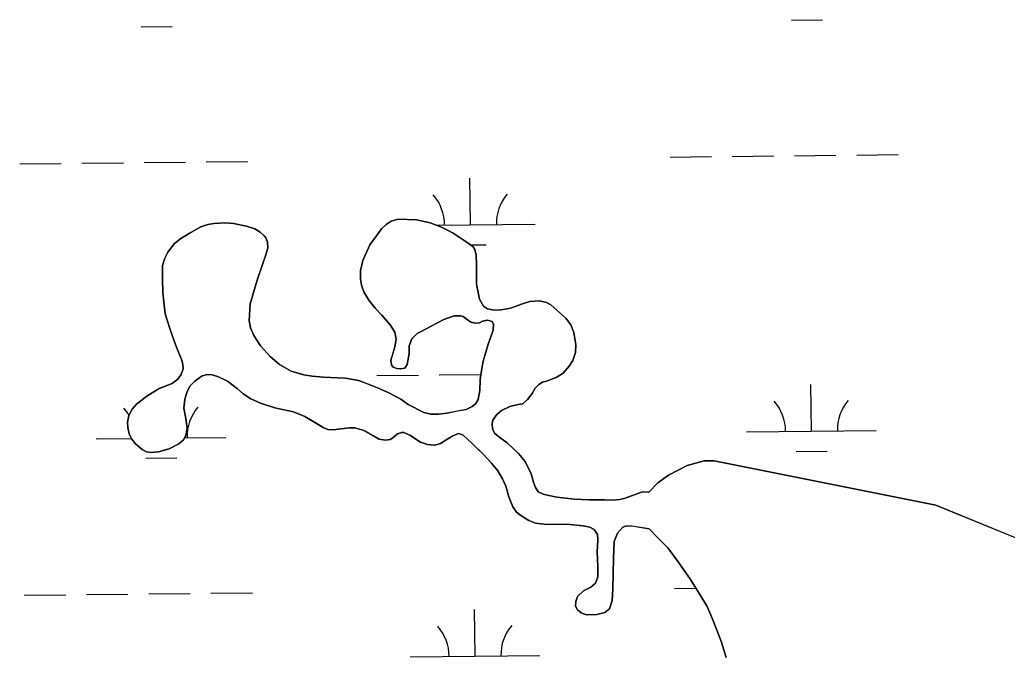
# Model space of a CAD drawing. Extents: x 3734862 to 3772949, y 391520 to 417239.
# Drawn here: x 3763949 to 3764712, y 411090 to 411582 of the extents above; entities that cross this region are included whole.
import ezdxf

# ---------------------------------------------------------------- set-up
doc = ezdxf.new("R2010")
doc.units = 0
doc.layers.add('V-TOPO-SHOR', color=7, linetype='Continuous')
doc.layers.add('V-WETL-SWMP', color=7, linetype='Continuous')

msp = doc.modelspace()

# ---------------------------------------------------------------- linework, layer by layer
at = {"layer": 'V-TOPO-SHOR'}
for p, q in [((3764450.19, 411230.24), (3764464.55, 411237.75)), ((3764464.55, 411237.75), (3764477.69, 411241.28)), ((3764477.69, 411241.28), (3764485.26, 411241.25)), ((3764485.26, 411241.25), (3764656.54, 411207.05)), ((3764441.81, 411224.3), (3764450.19, 411230.24)), ((3764435.02, 411217.17), (3764441.81, 411224.3)), ((3764656.54, 411207.05), (3764785.56, 411154.23)), ((3764442.05, 411181.72), (3764435.31, 411188.91)), ((3764449.58, 411174.13), (3764442.05, 411181.72)), ((3764457.5, 411163.35), (3764449.58, 411174.13)), ((3764467, 411149.79), (3764457.5, 411163.35)), ((3764475.71, 411136.22), (3764467, 411149.79)), ((3764480.06, 411129.04), (3764475.71, 411136.22)), ((3764484.79, 411117.48), (3764480.06, 411129.04)), ((3764491.09, 411101.54), (3764484.79, 411117.48)), ((3764494.63, 411089.59), (3764491.09, 411101.54))]:
    msp.add_line(p, q, dxfattribs=at)
for points in [[(3764237.71, 411313.65), (3764236.33, 411315.34), (3764235.84, 411318.83), (3764237.05, 411322.9), (3764239.06, 411329.35), (3764240.08, 411335.12), (3764239.01, 411340.59), (3764235.35, 411346.27), (3764228.92, 411353.65), (3764223.77, 411359.15), (3764218.82, 411365.33), (3764214.96, 411371.71), (3764213.1, 411376.88), (3764212.32, 411381.36), (3764212.44, 411388.02), (3764214.36, 411395.87), (3764219.68, 411407.98), (3764224.67, 411414.82), (3764228.77, 411420.17), (3764232.17, 411423.54), (3764236.05, 411426.22), (3764241.53, 411427.68), (3764255.54, 411427.13), (3764266.27, 411424.91), (3764274.91, 411421.59), (3764279.68, 411419.29), (3764283.84, 411416.88), (3764295.45, 411409.28), (3764299.51, 411406.38), (3764300.7, 411404.19), (3764301.58, 411400.02), (3764301.95, 411392.95), (3764301.92, 411384.1), (3764302.09, 411377.54), (3764303.16, 411371.27), (3764304.23, 411366.1), (3764307.3, 411360.61), (3764310.57, 411358.42), (3764315.64, 411357.5), (3764320.91, 411357.68), (3764328.17, 411359.15), (3764337.43, 411362.39), (3764343.1, 411364.16), (3764350.47, 411364.83), (3764355.93, 411363.42), (3764359.3, 411361.61), (3764370.9, 411351.33), (3764374.76, 411346.24), (3764377.02, 411340.27), (3764378.57, 411330.82), (3764378.35, 411324.75), (3764376.34, 411318.69), (3764373.44, 411314.43), (3764368.85, 411308.98), (3764363.37, 411305.62), (3764356.1, 411302.76), (3764352.81, 411301.88), (3764350.02, 411300.3), (3764347.13, 411297.42), (3764344.92, 411293.16), (3764341.43, 411288.5), (3764337.64, 411285.33), (3764334.05, 411284.65), (3764327.78, 411283.18), (3764321.31, 411280.02)], [(3764036.05, 411258.14), (3764033.98, 411262.02), (3764032.8, 411267), (3764032.62, 411271.17), (3764033.54, 411276.34), (3764036.14, 411281.2), (3764039.63, 411284.97), (3764047.51, 411291.2), (3764057.08, 411297.03), (3764061.26, 411298.71), (3764067.04, 411301.07), (3764071.53, 411304.34), (3764074.02, 411307.81), (3764075.53, 411312.38), (3764075.25, 411315.56), (3764074.56, 411319.04), (3764070.82, 411328.1), (3764067.67, 411336.67), (3764065.31, 411343.34), (3764061.67, 411354.59), (3764059.94, 411370.8), (3764059.59, 411381.94), (3764059.73, 411392.08), (3764061.34, 411397.74), (3764063.64, 411402.31), (3764068.84, 411409.05), (3764073.83, 411412.71), (3764081.5, 411417.35), (3764089.27, 411421.7), (3764094.65, 411423.67), (3764099.62, 411424.45), (3764107.68, 411424.91), (3764114.34, 411424.39), (3764124.47, 411422.36), (3764130.83, 411420.15), (3764134.9, 411417.55), (3764138.07, 411414.95), (3764139.35, 411413.26), (3764140.63, 411409.97), (3764141.02, 411405.69), (3764139.41, 411400.23), (3764137.7, 411395.17), (3764132.67, 411380.57), (3764127.23, 411362.49), (3764126.58, 411349.17), (3764127.56, 411343.9), (3764130.02, 411337.92), (3764135.36, 411329.95), (3764142.79, 411321.86), (3764149.82, 411315.67), (3764159.05, 411310.37), (3764168.68, 411307.75), (3764175.24, 411306.63), (3764183.79, 411305.9), (3764194.63, 411305.26), (3764200.99, 411305.14), (3764211.02, 411303.31), (3764215.99, 411301.4), (3764225.62, 411297.59), (3764234.26, 411293.88), (3764243.58, 411288.77), (3764249.24, 411284.77), (3764261.24, 411278.56), (3764266.71, 411277.25), (3764272.58, 411277.32), (3764279.24, 411278.19), (3764287.2, 411279.75), (3764294.07, 411281.02), (3764298.65, 411283.09), (3764301.54, 411285.47), (3764303.25, 411288.64), (3764304.56, 411295.6), (3764304.79, 411304.15), (3764305.81, 411310.9), (3764307.13, 411318.06), (3764308.54, 411323.42), (3764310.96, 411331.37), (3764314.88, 411342.19), (3764315.1, 411346.47), (3764314.11, 411348.66), (3764310.34, 411349.77), (3764306.66, 411349.09), (3764304.36, 411347.7), (3764301.08, 411347.42), (3764297.6, 411348.23), (3764294.83, 411350.42), (3764291.65, 411352.62), (3764289.57, 411353.03), (3764284.69, 411353.05), (3764276.63, 411350.39), (3764266.87, 411345.16), (3764258.7, 411340.91), (3764256.11, 411339.43), (3764252.11, 411335.47), (3764250, 411330.01), (3764249.88, 411324.14), (3764248.46, 411315.7), (3764246.66, 411312.72), (3764243.27, 411312.14), (3764240.39, 411312.55), (3764237.71, 411313.65)], [(3764208.1, 411266.83), (3764203.93, 411266.85), (3764197.16, 411265.98), (3764191.29, 411265.2), (3764187.12, 411265.42), (3764183.54, 411267.12), (3764178.29, 411270.32), (3764169.46, 411275.63), (3764160.72, 411279.14), (3764150.98, 411281.17), (3764146.41, 411282.08), (3764135.19, 411285.8), (3764127.75, 411289.01), (3764121.79, 411293.11), (3764117.53, 411296.9), (3764109.7, 411302.8), (3764102.75, 411306.21), (3764097.89, 411307.72), (3764094.31, 411307.83), (3764090.33, 411306.75), (3764084.64, 411302.8), (3764081.05, 411299.23), (3764078.65, 411294.76), (3764076.84, 411288.91), (3764076.11, 411281.85), (3764077.58, 411273.99), (3764078.74, 411266.33), (3764077.72, 411260.76), (3764075.92, 411257.39), (3764072.13, 411254.42), (3764064.66, 411250.47), (3764056.5, 411248.31), (3764051.02, 411247.84), (3764047.25, 411248.15), (3764043.97, 411250.05), (3764038.92, 411254.54), (3764036.05, 411258.14)], [(3764321.31, 411280.02), (3764317.72, 411277.15), (3764314.62, 411272.59), (3764314.11, 411270.11), (3764314.39, 411265.93), (3764315.97, 411262.74), (3764320.33, 411258.95), (3764325.39, 411255.35), (3764329.75, 411251.25), (3764334.31, 411246.86), (3764339.55, 411240.88), (3764344.19, 411231.31), (3764346.06, 411224.74), (3764347.43, 411220.86), (3764349.61, 411217.47), (3764353.48, 411215.47), (3764357.75, 411214.56), (3764363.91, 411213.34), (3764377.63, 411211.7), (3764388.76, 411211.26), (3764395.23, 411211.23), (3764401.09, 411211.31), (3764407.06, 411211.09), (3764412.53, 411211.47), (3764416.81, 411212.54), (3764421.69, 411214.31), (3764430.15, 411217.27), (3764435.02, 411217.17)], [(3764435.31, 411188.91), (3764421.79, 411191.04), (3764416.92, 411190.97), (3764414.93, 411190.08), (3764410.84, 411185.62), (3764408.33, 411178.97), (3764407.78, 411165.94), (3764407.19, 411142.68), (3764406.76, 411133.63), (3764404.65, 411127.27), (3764400.96, 411124.41), (3764394.89, 411122.74), (3764386.93, 411122.57), (3764382.86, 411124.18), (3764379.89, 411126.48), (3764378.41, 411129.17), (3764378.62, 411132.94), (3764379.83, 411136.62), (3764384.52, 411140.97), (3764390.29, 411143.84), (3764393.69, 411146.9), (3764395.6, 411151.77), (3764395.53, 411159.73), (3764395.17, 411170.76), (3764395.7, 411180.51), (3764395.42, 411184.39), (3764392.85, 411188.27), (3764389.48, 411190.17), (3764384.31, 411191.29), (3764374.27, 411192.12), (3764365.52, 411192.55), (3764356.27, 411192.29), (3764347.53, 411193.32), (3764342.27, 411195.33), (3764336.12, 411199.23), (3764332.84, 411201.63), (3764329.88, 411205.72), (3764326.92, 411213.58), (3764324.57, 411221.74), (3764322, 411227.52), (3764318.54, 411233.6), (3764313.6, 411239.58), (3764307.26, 411246.27), (3764301.81, 411251.66), (3764298.44, 411255.05), (3764291.7, 411261.04), (3764289.22, 411262.05), (3764288.03, 411262.35), (3764283.65, 411260.68), (3764279.76, 411258.3), (3764274.08, 411254.55), (3764269.9, 411253.37), (3764264.04, 411253.89), (3764258.77, 411255.6), (3764250.64, 411261.2), (3764245.77, 411263.11), (3764244.18, 411263.21), (3764240.9, 411262.13), (3764237.31, 411259.16), (3764235.21, 411257.68), (3764231.63, 411257.2), (3764226.96, 411258.11), (3764222, 411260.91), (3764215.35, 411264.61), (3764208.1, 411266.83)], [(3764435.02, 411217.17), (3764441.81, 411224.3), (3764450.19, 411230.24), (3764464.55, 411237.75), (3764477.69, 411241.28), (3764485.26, 411241.25)], [(3764494.63, 411089.59), (3764491.09, 411101.54), (3764484.79, 411117.48), (3764480.06, 411129.04), (3764475.71, 411136.22), (3764467, 411149.79), (3764457.5, 411163.35), (3764449.58, 411174.13), (3764442.05, 411181.72), (3764435.31, 411188.91)]]:
    msp.add_lwpolyline(points, dxfattribs=at)
at = {"layer": 'V-WETL-SWMP'}
for p, q in [((3764545.09, 411581.25), (3764569.09, 411581.5)), ((3764043.21, 411575.95), (3764067.21, 411576.2)), ((3764451.36, 411475.61), (3764483.36, 411475.95)), ((3764499.36, 411476.12), (3764531.36, 411476.46)), ((3764547.36, 411476.63), (3764579.35, 411476.97)), ((3764595.35, 411477.14), (3764627.35, 411477.47)), ((3763949.48, 411470.31), (3763981.48, 411470.65)), ((3763997.48, 411470.82), (3764029.48, 411471.16)), ((3764045.48, 411471.33), (3764077.47, 411471.67)), ((3764093.47, 411471.83), (3764125.47, 411472.17)), ((3764297.31, 411423.24), (3764296.93, 411459.24)), ((3764271.33, 411422.97), (3764347.31, 411423.77)), ((3764297.51, 411407.81), (3764309.48, 411407.94)), ((3764225.13, 411307.04), (3764257.13, 411307.38)), ((3764273.13, 411307.55), (3764305.12, 411307.89)), ((3764560.44, 411264.15), (3764560.06, 411300.15)), ((3764510.45, 411263.62), (3764610.44, 411264.68)), ((3764008.57, 411258.32), (3764035.8, 411258.61)), ((3764076.8, 411259.04), (3764108.56, 411259.38)), ((3764548.61, 411248.59), (3764572.61, 411248.85)), ((3764046.73, 411243.29), (3764070.73, 411243.55)), ((3763952.99, 411137.66), (3763984.99, 411137.99)), ((3764000.99, 411138.16), (3764032.99, 411138.5)), ((3764048.99, 411138.67), (3764080.99, 411139.01)), ((3764096.99, 411139.18), (3764128.98, 411139.52)), ((3764454.87, 411142.96), (3764471.27, 411143.13)), ((3764300.83, 411090.59), (3764300.45, 411126.58)), ((3764250.83, 411090.06), (3764350.82, 411091.11))]:
    msp.add_line(p, q, dxfattribs=at)
for points in [[(3764785.57, 411154.23), (3764656.54, 411207.05), (3764485.26, 411241.25), (3764477.69, 411241.28), (3764464.55, 411237.75), (3764450.19, 411230.24), (3764441.81, 411224.3), (3764435.02, 411217.17), (3764430.15, 411217.27), (3764416.81, 411212.54), (3764412.53, 411211.47), (3764407.06, 411211.09), (3764401.09, 411211.31), (3764388.76, 411211.26), (3764377.63, 411211.7), (3764363.91, 411213.34), (3764357.75, 411214.56), (3764353.48, 411215.47), (3764349.61, 411217.47), (3764347.43, 411220.86), (3764346.06, 411224.74), (3764344.19, 411231.31), (3764339.55, 411240.88), (3764334.31, 411246.86), (3764325.39, 411255.35), (3764320.33, 411258.95), (3764315.97, 411262.74), (3764314.39, 411265.93), (3764314.11, 411270.11), (3764314.62, 411272.59), (3764317.72, 411277.15), (3764321.31, 411280.02), (3764327.78, 411283.18), (3764334.05, 411284.65), (3764337.64, 411285.33), (3764341.43, 411288.5), (3764344.92, 411293.16), (3764347.13, 411297.42), (3764350.02, 411300.3), (3764352.81, 411301.88), (3764356.1, 411302.76), (3764363.37, 411305.62), (3764368.85, 411308.98), (3764373.44, 411314.43), (3764376.34, 411318.69), (3764378.35, 411324.75), (3764378.58, 411330.81), (3764377.02, 411340.27), (3764374.76, 411346.24), (3764370.9, 411351.33), (3764359.3, 411361.61), (3764355.93, 411363.42), (3764350.46, 411364.83), (3764343.1, 411364.16), (3764337.43, 411362.39), (3764328.17, 411359.15), (3764320.91, 411357.68), (3764315.64, 411357.5), (3764310.57, 411358.42), (3764307.29, 411360.62), (3764304.23, 411366.1), (3764303.16, 411371.27), (3764302.09, 411377.54), (3764301.92, 411384.1), (3764301.95, 411392.95), (3764301.58, 411400.01), (3764300.7, 411404.19), (3764299.51, 411406.39), (3764295.45, 411409.28), (3764283.84, 411416.89), (3764279.68, 411419.29), (3764274.91, 411421.59), (3764266.27, 411424.91), (3764255.54, 411427.14), (3764241.53, 411427.68), (3764236.05, 411426.21), (3764232.16, 411423.54), (3764228.77, 411420.18), (3764224.67, 411414.82), (3764219.68, 411407.98), (3764214.36, 411395.87), (3764212.44, 411388.02), (3764212.32, 411381.36), (3764213.1, 411376.88), (3764214.96, 411371.71), (3764218.82, 411365.33), (3764223.77, 411359.14), (3764228.92, 411353.66), (3764235.35, 411346.27), (3764239.01, 411340.59), (3764240.08, 411335.12), (3764239.06, 411329.35), (3764235.84, 411318.83), (3764236.33, 411315.35), (3764237.71, 411313.65), (3764240.39, 411312.55)], [(3764240.39, 411312.55), (3764243.27, 411312.14), (3764246.66, 411312.72), (3764248.46, 411315.7), (3764249.88, 411324.14), (3764250, 411330.01), (3764252.11, 411335.47), (3764256.11, 411339.43), (3764258.7, 411340.91), (3764266.87, 411345.16), (3764276.63, 411350.39), (3764284.7, 411353.05), (3764289.57, 411353.03), (3764291.65, 411352.62), (3764294.83, 411350.42), (3764297.6, 411348.22), (3764301.08, 411347.42), (3764304.36, 411347.7), (3764306.66, 411349.09), (3764310.34, 411349.77), (3764314.11, 411348.66), (3764315.1, 411346.47), (3764314.88, 411342.19), (3764310.96, 411331.37), (3764308.55, 411323.42), (3764307.13, 411318.06), (3764305.81, 411310.91), (3764304.79, 411304.15), (3764304.56, 411295.6), (3764303.24, 411288.64), (3764301.54, 411285.47), (3764298.65, 411283.09), (3764294.07, 411281.02), (3764279.24, 411278.19), (3764272.58, 411277.32), (3764266.71, 411277.25), (3764261.25, 411278.56), (3764249.24, 411284.77), (3764243.58, 411288.77), (3764234.26, 411293.88), (3764225.62, 411297.59), (3764211.03, 411303.31), (3764200.99, 411305.14), (3764194.63, 411305.26), (3764183.79, 411305.9), (3764175.24, 411306.63), (3764168.68, 411307.75), (3764159.05, 411310.37), (3764149.82, 411315.67), (3764142.79, 411321.86), (3764135.36, 411329.95), (3764130.02, 411337.92), (3764127.56, 411343.9), (3764126.58, 411349.17), (3764127.23, 411362.49), (3764132.67, 411380.57), (3764139.4, 411400.23), (3764141.02, 411405.69), (3764140.63, 411409.97), (3764139.35, 411413.26), (3764138.07, 411414.95), (3764134.9, 411417.55), (3764130.83, 411420.15), (3764124.47, 411422.36), (3764114.34, 411424.39), (3764107.68, 411424.91), (3764099.62, 411424.45), (3764094.65, 411423.67), (3764089.27, 411421.7), (3764081.5, 411417.35), (3764073.83, 411412.71), (3764068.84, 411409.05), (3764063.64, 411402.31), (3764061.34, 411397.74), (3764059.73, 411392.08), (3764059.59, 411381.94), (3764059.95, 411370.8), (3764061.67, 411354.59), (3764065.31, 411343.34), (3764067.67, 411336.67), (3764070.82, 411328.1), (3764074.56, 411319.04), (3764075.25, 411315.56), (3764075.53, 411312.38), (3764074.02, 411307.81), (3764071.52, 411304.34), (3764067.04, 411301.07), (3764057.08, 411297.03), (3764047.51, 411291.2), (3764039.63, 411284.97), (3764036.14, 411281.2), (3764033.54, 411276.34), (3764032.62, 411271.17), (3764032.8, 411267), (3764033.98, 411262.02), (3764036.05, 411258.14), (3764038.92, 411254.54), (3764043.98, 411250.05), (3764047.25, 411248.15), (3764051.03, 411247.84), (3764056.5, 411248.31)], [(3764056.5, 411248.31), (3764064.66, 411250.47), (3764072.13, 411254.42), (3764075.92, 411257.39), (3764077.72, 411260.76), (3764078.74, 411266.33), (3764077.58, 411273.99), (3764076.11, 411281.85), (3764076.84, 411288.91), (3764078.65, 411294.76), (3764081.05, 411299.23), (3764084.64, 411302.8), (3764090.33, 411306.75), (3764094.31, 411307.83), (3764097.89, 411307.72), (3764102.75, 411306.21), (3764109.7, 411302.8), (3764117.53, 411296.9), (3764121.79, 411293.11), (3764127.75, 411289.01), (3764135.19, 411285.8), (3764146.41, 411282.08), (3764160.72, 411279.14), (3764169.46, 411275.63), (3764183.54, 411267.12), (3764187.12, 411265.42), (3764191.29, 411265.2), (3764203.93, 411266.85), (3764208.1, 411266.83), (3764215.35, 411264.61), (3764226.96, 411258.11), (3764231.63, 411257.2), (3764235.21, 411257.68), (3764237.31, 411259.16), (3764240.9, 411262.13), (3764244.18, 411263.21), (3764245.77, 411263.11), (3764250.64, 411261.2), (3764258.77, 411255.6), (3764264.04, 411253.89), (3764269.9, 411253.37), (3764274.08, 411254.55), (3764279.76, 411258.3), (3764283.65, 411260.68), (3764288.03, 411262.35), (3764289.22, 411262.05), (3764291.7, 411261.04), (3764298.44, 411255.05), (3764307.26, 411246.27), (3764313.6, 411239.58), (3764318.55, 411233.6), (3764322, 411227.52), (3764324.57, 411221.74), (3764326.92, 411213.58), (3764329.88, 411205.71), (3764332.84, 411201.63), (3764336.12, 411199.23), (3764342.27, 411195.33), (3764347.53, 411193.32), (3764356.27, 411192.29), (3764365.52, 411192.55), (3764374.27, 411192.12), (3764384.31, 411191.29), (3764389.48, 411190.17), (3764392.85, 411188.27), (3764395.42, 411184.39), (3764395.7, 411180.51), (3764395.17, 411170.76), (3764395.53, 411159.73), (3764395.6, 411151.77), (3764393.69, 411146.91), (3764390.29, 411143.84), (3764384.52, 411140.97), (3764379.83, 411136.62), (3764378.62, 411132.94), (3764378.41, 411129.17), (3764379.89, 411126.48), (3764382.86, 411124.18), (3764386.93, 411122.57), (3764394.89, 411122.74), (3764400.96, 411124.41), (3764404.65, 411127.28), (3764406.76, 411133.63), (3764407.19, 411142.68), (3764407.78, 411165.94), (3764408.33, 411178.97), (3764410.84, 411185.62), (3764414.93, 411190.08), (3764416.92, 411190.97), (3764421.79, 411191.05), (3764435.31, 411188.91), (3764442.05, 411181.72), (3764449.58, 411174.13), (3764457.5, 411163.35), (3764467, 411149.79), (3764475.7, 411136.22), (3764480.05, 411129.04), (3764484.79, 411117.48), (3764491.09, 411101.54), (3764494.63, 411089.59)]]:
    msp.add_lwpolyline(points, dxfattribs=at)
for centre, start, end in [((3764242.07, 411423.13), 359.83336, 41.37702), ((3764352.55, 411424.3), 139.83336, 181.37702), ((3764113.8, 411259.91), 139.83336, 181.37702), ((3764505.2, 411264.04), 359.83336, 41.37702), ((3764615.68, 411265.21), 139.83336, 181.37702), ((3764003.32, 411258.74), 30.49897, 41.37702), ((3764245.58, 411090.48), 359.83336, 41.37702), ((3764356.06, 411091.64), 139.83336, 181.37702)]:
    msp.add_arc(centre, 35.25, start, end, dxfattribs=at)

doc.saveas('drawing.dxf')
